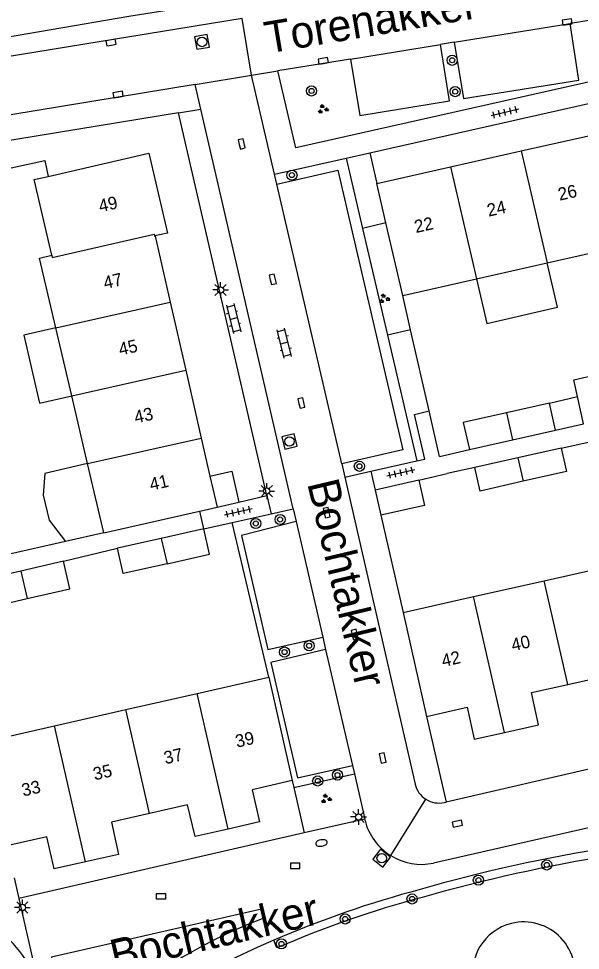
# Model space of a CAD drawing. Extents: x 137999 to 141000, y 397500 to 400501.
# Drawn here: x 138223.9 to 138268.2, y 400373.1 to 400446.5 of the extents above; entities that cross this region are included whole.
import ezdxf

# ---------------------------------------------------------------- set-up
doc = ezdxf.new("R2010")
doc.units = 0
for name, color, linetype in [('gg-afsc-erfafscheiding', 7, 'Continuous'), ('gg-afsc-muur', 7, 'Continuous'), ('gg-anno-huisnummerreeks BGT', 7, 'Continuous'), ('gg-anno-openbare ruimte label', 7, 'Continuous'), ('gg-bbg-bijgebouw', 7, 'Continuous'), ('gg-bbg-gedigitaliseerde bebouwing', 7, 'Continuous'), ('gg-bbg-gedigitaliseerde bijgebouw', 7, 'Continuous'), ('gg-bbg-hoofdgebouw', 7, 'Continuous'), ('gg-bbg-luifel en loopbrug', 7, 'Continuous'), ('gg-bbg-tussenscheiding', 7, 'Continuous'), ('gg-knt-verharding', 7, 'Continuous'), ('gg-knt-verharding nz', 7, 'Continuous'), ('gt-grn-groengrens', 7, 'Continuous'), ('gt-grn-weggrens', 7, 'Continuous'), ('gt-symb-boom', 7, 'Continuous'), ('gt-symb-brandkraan', 7, 'Continuous'), ('gt-symb-groenvak', 7, 'Continuous'), ('gt-symb-klinker verharding', 7, 'Continuous'), ('gt-symb-kolk', 7, 'Continuous'), ('gt-symb-lichtmast', 7, 'Continuous'), ('gt-symb-rioolschacht', 7, 'Continuous'), ('gt-symb-tegel verharding', 7, 'Continuous')]:
    doc.layers.add(name, color=color, linetype=linetype)

# ---------------------------------------------------------------- blocks, each defined once
blk = doc.blocks.new('gt0-RS')
at = {"layer": 'gt-symb-rioolschacht'}
blk.add_lwpolyline([(-0.5, -0.5), (0.5, -0.5), (0.5, 0.5), (-0.5, 0.5)], close=True, dxfattribs=at)
blk.add_circle((0, 0), 0.375, dxfattribs=at)
blk = doc.blocks.new('gt0-KOLK')
at = {"layer": 'gt-symb-kolk'}
blk.add_lwpolyline([(0, 0), (0.375, 0), (0.375, 0.4), (-0.375, 0.4), (-0.375, 0), (0, 0)], dxfattribs=at)
blk = doc.blocks.new('gt0-BOOM')
at = {"layer": 'gt-symb-boom'}
for radius in [0.4, 0.2]:
    blk.add_circle((0, 0), radius, dxfattribs=at)
blk = doc.blocks.new('gt0-GRVAK')
at = {"layer": 'gt-symb-groenvak'}
for p, q in [((-0.11, 0.189), (-0.228, 0.24)), ((-0.182, 0.153), (0.088, 0.153)), ((-0.091, 0.211), (-0.156, 0.322)), ((-0.047, 0.214), (-0.047, 0.393)), ((-0.004, 0.211), (0.061, 0.322)), ((0.015, 0.189), (0.133, 0.24)), ((0.262, -0.052), (0.197, 0.059)), ((0.305, -0.049), (0.305, 0.13)), ((0.349, -0.052), (0.414, 0.059)), ((-0.245, -0.228), (-0.363, -0.177)), ((-0.318, -0.264), (-0.047, -0.264)), ((-0.226, -0.206), (-0.291, -0.095)), ((-0.183, -0.203), (-0.183, -0.024)), ((-0.139, -0.206), (-0.074, -0.095)), ((-0.12, -0.228), (-0.002, -0.177)), ((0.243, -0.074), (0.125, -0.023)), ((0.17, -0.11), (0.441, -0.11)), ((0.368, -0.074), (0.486, -0.023))]:
    blk.add_line(p, q, dxfattribs=at)
blk = doc.blocks.new('gt0-TEG1')
at = {"layer": 'gt-symb-tegel verharding'}
for p, q in [((-1.125, 0), (1.125, 0)), ((-0.9, -0.25), (-0.9, 0.25)), ((-0.45, -0.25), (-0.45, 0.25)), ((0, -0.25), (0, 0.25)), ((0.45, -0.25), (0.45, 0.25)), ((0.9, -0.25), (0.9, 0.25))]:
    blk.add_line(p, q, dxfattribs=at)
blk = doc.blocks.new('gt0-LMAST')
at = {"layer": 'gt-symb-lichtmast'}
for p, q in [((-0.182, 0.173), (-0.447, 0.438)), ((-0.005, 0.246), (-0.005, 0.621)), ((0.172, 0.173), (0.437, 0.438)), ((-0.255, -0.004), (-0.63, -0.004)), ((-0.182, -0.181), (-0.447, -0.446)), ((-0.005, -0.254), (-0.005, -0.629)), ((0.437, -0.446), (0.172, -0.181)), ((0.245, -0.004), (0.62, -0.004))]:
    blk.add_line(p, q, dxfattribs=at)
blk.add_circle((-0.005, -0.004), 0.25, dxfattribs=at)
blk = doc.blocks.new('gt0-KL1')
at = {"layer": 'gt-symb-klinker verharding'}
for p, q in [((-1.15, 0.3), (1.15, 0.3)), ((-1, -0.3), (-1, 0.3)), ((-0.5, 0.3), (-0.5, 0.45)), ((0, -0.3), (0, 0.3)), ((0.5, 0.3), (0.5, 0.45)), ((1, -0.3), (1, 0.3)), ((-1.15, -0.3), (1.15, -0.3)), ((-0.5, -0.45), (-0.5, -0.3)), ((0.5, -0.45), (0.5, -0.3))]:
    blk.add_line(p, q, dxfattribs=at)
blk = doc.blocks.new('gt0-BR')
at = {"layer": 'gt-symb-brandkraan'}
for centre, radius, start, end in [((-0.244, 0), 0.206, 107.56694, 252.43307), ((0.599, -2.664), 3, 106.89205, 107.56694), ((0, -0.691), 0.938, 73.10799, 106.89205), ((-0.599, -2.664), 3, 72.43309, 73.10799), ((0.244, 0), 0.206, 287.56695, 72.43309), ((0.599, 2.664), 3, 252.43307, 253.10797), ((0, 0.691), 0.938, 253.10797, 286.89206), ((-0.599, 2.664), 3, 286.89206, 287.56695)]:
    blk.add_arc(centre, radius, start, end, dxfattribs=at)

msp = doc.modelspace()

# ---------------------------------------------------------------- linework, layer by layer
at = {"layer": 'gg-afsc-erfafscheiding'}
for p, q in [((138251.626, 400435.971), (138252.18, 400433.56)), ((138266.702, 400412.688), (138271.125, 400413.674)), ((138259.915, 400411.152), (138257.723, 400410.685)), ((138238.539, 400406.328), (138240.784, 400406.828)), ((138227.629, 400405.328), (138222.987, 400404.265)), ((138227.49, 400403.77), (138231.748, 400404.801))]:
    msp.add_line(p, q, dxfattribs=at)
at = {"layer": 'gg-afsc-muur'}
for p, q in [((138221.561, 400434.391), (138226.006, 400435.364)), ((138226.006, 400435.364), (138226.276, 400434.112)), ((138254.846, 400422.018), (138254.23, 400424.73)), ((138256.299, 400415.616), (138254.846, 400422.018)), ((138257.114, 400412.027), (138256.299, 400415.616)), ((138257.114, 400412.027), (138259.48, 400412.57)), ((138255.5, 400410.16), (138257.723, 400410.685)), ((138252.5, 400407.4), (138254.25, 400399.72)), ((138243.66, 400394.63), (138240.784, 400406.828))]:
    msp.add_line(p, q, dxfattribs=at)
at = {"layer": 'gg-bbg-bijgebouw'}
for p, q in [((138265.78, 400416.24), (138262.391, 400415.475)), ((138266.26, 400414.1), (138265.78, 400416.24)), ((138262.878, 400413.337), (138266.26, 400414.1)), ((138259.48, 400412.57), (138262.878, 400413.337)), ((138266.702, 400412.688), (138263.309, 400411.92)), ((138263.309, 400411.92), (138259.915, 400411.152)), ((138255.5, 400410.16), (138252.05, 400409.38)), ((138252.05, 400409.38), (138252.5, 400407.4)), ((138238.539, 400406.328), (138235.183, 400405.573)), ((138235.183, 400405.573), (138231.748, 400404.801))]:
    msp.add_line(p, q, dxfattribs=at)
for points in [[(138262.391, 400415.475), (138259, 400414.71), (138259.48, 400412.57)], [(138255.5, 400410.16), (138255.95, 400408.17), (138252.5, 400407.4)], [(138235.644, 400403.576), (138238.989, 400404.328), (138238.539, 400406.328)], [(138235.644, 400403.576), (138232.198, 400402.801), (138231.748, 400404.801)]]:
    msp.add_lwpolyline(points, dxfattribs=at)
at = {"layer": 'gg-bbg-gedigitaliseerde bebouwing'}
for p, q in [((138265.61, 400427.3), (138271.152, 400428.552)), ((138260.03, 400426.04), (138265.61, 400427.3)), ((138254.23, 400424.73), (138260.03, 400426.04)), ((138265.362, 400402.234), (138270.922, 400403.491)), ((138259.802, 400400.976), (138265.362, 400402.234)), ((138254.25, 400399.72), (138259.802, 400400.976))]:
    msp.add_line(p, q, dxfattribs=at)
at = {"layer": 'gg-bbg-gedigitaliseerde bijgebouw'}
for p, q in [((138268.483, 400414.598), (138267.999, 400416.755)), ((138227.49, 400403.77), (138224.115, 400402.99)), ((138224.115, 400402.99), (138220.74, 400402.21))]:
    msp.add_line(p, q, dxfattribs=at)
for points in [[(138267.999, 400416.755), (138267.704, 400418.072), (138269.521, 400418.479), (138270.864, 400420.812), (138272.877, 400421.265), (138273.072, 400420.399)], [(138266.702, 400412.688), (138267.12, 400410.84), (138263.727, 400410.072)], [(138263.727, 400410.072), (138260.333, 400409.304), (138259.915, 400411.152)], [(138224.616, 400400.824), (138227.99, 400401.604), (138227.49, 400403.77)], [(138220.74, 400402.21), (138221.241, 400400.044), (138224.616, 400400.824)]]:
    msp.add_lwpolyline(points, dxfattribs=at)
at = {"layer": 'gg-bbg-hoofdgebouw'}
for p, q in [((138263.569, 400436.124), (138269.11, 400437.371)), ((138257.988, 400434.867), (138263.569, 400436.124)), ((138252.18, 400433.56), (138257.988, 400434.867)), ((138252.903, 400430.445), (138252.18, 400433.56)), ((138254.23, 400424.73), (138252.903, 400430.445)), ((138234.697, 400429.399), (138235.891, 400424.187)), ((138235.891, 400424.187), (138237.116, 400418.836)), ((138228.127, 400416.809), (138226.873, 400422.171)), ((138237.116, 400418.836), (138238.343, 400413.479)), ((138229.375, 400411.471), (138228.127, 400416.809)), ((138238.343, 400413.479), (138239.03, 400410.481)), ((138230.65, 400406.02), (138229.375, 400411.471)), ((138239.03, 400410.481), (138239.591, 400408.03)), ((138238.222, 400407.718), (138239.591, 400408.03)), ((138230.65, 400406.02), (138238.216, 400407.717)), ((138238.216, 400407.717), (138238.222, 400407.718)), ((138254.25, 400399.72), (138256.11, 400391.54)), ((138238.026, 400393.35), (138243.66, 400394.63)), ((138243.66, 400394.63), (138245.52, 400386.47)), ((138232.397, 400392.07), (138238.026, 400393.35)), ((138226.769, 400390.791), (138232.397, 400392.07)), ((138221.13, 400389.51), (138226.769, 400390.791))]:
    msp.add_line(p, q, dxfattribs=at)
for points in [[(138226.276, 400434.112), (138234.2, 400435.93), (138235.67, 400429.63), (138234.69, 400429.43), (138234.697, 400429.399)], [(138226.56, 400427.89), (138225.18, 400433.86), (138226.276, 400434.112)], [(138226.873, 400422.171), (138225.59, 400427.66), (138226.56, 400427.89)], [(138267.228, 400394.054), (138270.39, 400394.77), (138270.97, 400392.25), (138273.362, 400392.798)], [(138262.244, 400390.274), (138264.92, 400390.87), (138264.38, 400393.41), (138267.228, 400394.054)], [(138256.11, 400391.54), (138259.29, 400392.26), (138259.85, 400389.74), (138262.244, 400390.274)], [(138245.52, 400386.47), (138242.36, 400385.75), (138242.93, 400383.21), (138240.47, 400382.652)], [(138240.47, 400382.652), (138237.86, 400382.06), (138237.27, 400384.57), (138234.267, 400383.885)], [(138234.267, 400383.885), (138231.26, 400383.2), (138231.81, 400380.66), (138229.217, 400380.075)], [(138229.217, 400380.075), (138226.76, 400379.52), (138226.17, 400382.05), (138223.01, 400381.33)]]:
    msp.add_lwpolyline(points, dxfattribs=at)
at = {"layer": 'gg-bbg-luifel en loopbrug'}
for p, q in [((138265.78, 400416.24), (138267.999, 400416.755)), ((138266.26, 400414.1), (138268.483, 400414.598)), ((138239.591, 400408.03), (138241.31, 400408.436)), ((138230.65, 400406.02), (138227.629, 400405.328))]:
    msp.add_line(p, q, dxfattribs=at)
for points in [[(138260.03, 400426.04), (138260.85, 400422.508), (138266.422, 400423.801), (138265.61, 400427.3)], [(138226.873, 400422.171), (138224.352, 400421.586), (138225.597, 400416.222), (138228.127, 400416.809)], [(138229.375, 400411.471), (138226.018, 400410.692), (138225.887, 400408.991), (138226.349, 400407.019), (138227.629, 400405.328)], [(138239.03, 400410.481), (138240.752, 400410.875), (138241.31, 400408.436)]]:
    msp.add_lwpolyline(points, dxfattribs=at)
at = {"layer": 'gg-bbg-tussenscheiding'}
for p, q in [((138263.569, 400436.124), (138265.61, 400427.3)), ((138257.988, 400434.867), (138260.03, 400426.04)), ((138226.873, 400422.171), (138235.891, 400424.187)), ((138228.127, 400416.809), (138237.116, 400418.836)), ((138262.391, 400415.475), (138262.878, 400413.337)), ((138229.375, 400411.471), (138238.343, 400413.479)), ((138263.309, 400411.92), (138263.727, 400410.072)), ((138235.183, 400405.573), (138235.644, 400403.576)), ((138224.115, 400402.99), (138224.616, 400400.824)), ((138267.228, 400394.054), (138265.362, 400402.234)), ((138262.244, 400390.274), (138259.802, 400400.976)), ((138240.47, 400382.652), (138238.026, 400393.35)), ((138234.267, 400383.885), (138232.397, 400392.07)), ((138229.217, 400380.075), (138226.769, 400390.791))]:
    msp.add_line(p, q, dxfattribs=at)
msp.add_lwpolyline([(138226.56, 400427.89), (138226.6, 400427.71), (138234.62, 400429.56), (138234.66, 400429.39), (138234.697, 400429.399)], dxfattribs=at)
at = {"layer": 'gg-knt-verharding'}
for p, q in [((138251.626, 400435.971), (138296.676, 400446.103)), ((138269.065, 400446.438), (138267.416, 400446.171)), ((138258.287, 400444.69), (138257.199, 400444.514)), ((138250.117, 400443.365), (138244.389, 400442.437)), ((138242.303, 400442.094), (138244.389, 400442.437)), ((138244.119, 400434.283), (138242.303, 400442.094)), ((138238.306, 400439.419), (138237.857, 400441.361)), ((138245.585, 400407.899), (138238.306, 400439.419)), ((138236.547, 400439.131), (138216.722, 400435.888)), ((138243.521, 400408.958), (138236.547, 400439.131)), ((138249.76, 400435.552), (138251.626, 400435.971)), ((138244.119, 400434.283), (138249.76, 400435.552)), ((138244.303, 400433.488), (138244.119, 400434.283)), ((138251.72, 400410.87), (138255.343, 400411.68)), ((138249.413, 400411.456), (138249.659, 400410.397)), ((138249.659, 400410.397), (138251.72, 400410.87)), ((138249.659, 400410.397), (138255.199, 400386.197)), ((138241.31, 400408.436), (138243.521, 400408.958)), ((138243.521, 400408.958), (138243.851, 400407.512)), ((138243.851, 400407.512), (138245.585, 400407.899)), ((138245.585, 400407.899), (138245.812, 400406.9)), ((138240.784, 400406.828), (138243.851, 400407.512)), ((138247.921, 400397.77), (138248.14, 400396.822)), ((138292.142, 400392.723), (138257.636, 400384.785)), ((138256.11, 400391.54), (138257.636, 400384.785)), ((138293.03, 400388.28), (138256.646, 400379.969)), ((138250.259, 400387.652), (138250.409, 400386.996)), ((138250.409, 400386.996), (138251.226, 400383.431)), ((138245.52, 400386.47), (138245.641, 400385.942)), ((138245.641, 400385.942), (138246.464, 400382.352)), ((138257.501, 400384.754), (138257.636, 400384.785)), ((138251.226, 400383.431), (138246.464, 400382.352)), ((138251.25, 400383.327), (138251.226, 400383.431)), ((138246.464, 400382.352), (138223.951, 400377.184)), ((138223.585, 400378.796), (138223.951, 400377.184)), ((138223.951, 400377.184), (138225.462, 400370.544))]:
    msp.add_line(p, q, dxfattribs=at)
for points in [[(138241.322, 400448.116), (138232.631, 400446.708), (138201.99, 400441.47), (138201.17, 400441.08), (138198.12, 400439.328), (138196.169, 400438.13)], [(138241.576, 400446.553), (138202.72, 400440.22), (138201.61, 400439.69), (138187.04, 400430.72), (138186.509, 400430.36), (138185.998, 400429.974)], [(138258.287, 400444.69), (138259.014, 400440.24), (138268.106, 400441.706), (138267.416, 400446.171)], [(138250.117, 400443.365), (138250.844, 400438.909), (138257.9, 400440.065), (138257.199, 400444.514)], [(138269.788, 400441.761), (138245.809, 400436.357), (138244.389, 400442.437)], [(138237.857, 400441.361), (138204.784, 400435.916), (138203.94, 400435.703), (138189.715, 400426.994)], [(138244.303, 400433.488), (138249.12, 400434.6), (138254.22, 400412.55), (138249.413, 400411.456)], [(138255.343, 400411.68), (138255.962, 400411.819), (138255.143, 400415.336), (138256.299, 400415.616)], [(138245.812, 400406.9), (138241.524, 400405.803), (138243.589, 400396.798), (138247.921, 400397.77)], [(138248.14, 400396.822), (138243.824, 400395.778), (138245.936, 400386.682), (138250.259, 400387.652)], [(138243.264, 400375.634), (138243.097, 400376.326), (138226.534, 400372.563), (138228.39, 400364.495), (138230.331, 400364.938)], [(138244.054, 400373.884), (138242.804, 400373.331), (138240.662, 400372.35), (138239.771, 400371.907)]]:
    msp.add_lwpolyline(points, dxfattribs=at)
for centre, radius, start, end in [((138257.07, 400386.624), 1.919, 192.86131, 237.9333), ((138257.07, 400386.625), 1.92, 237.93603, 282.95996), ((138255.699, 400384.461), 4.591, 194.29715, 238.10441), ((138290.439, 400256.034), 126.74, 99.01529, 105.95893), ((138255.698, 400384.46), 4.59, 238.1083, 281.91644), ((138276.582, 400298.797), 81.83, 104.86283, 113.42237), ((138259.013, 400334.767), 43.796, 111.07531, 124.59908)]:
    msp.add_arc(centre, radius, start, end, dxfattribs=at)
at = {"layer": 'gg-knt-verharding nz'}
for p, q in [((138258.287, 400444.69), (138267.416, 400446.171)), ((138250.117, 400443.365), (138257.199, 400444.514)), ((138249.413, 400411.456), (138244.303, 400433.488)), ((138245.812, 400406.9), (138247.921, 400397.77)), ((138248.14, 400396.822), (138250.259, 400387.652))]:
    msp.add_line(p, q, dxfattribs=at)
at = {"layer": 'gt-grn-groengrens'}
for p, q in [((138249.76, 400435.552), (138251.055, 400430.016)), ((138252.903, 400430.445), (138251.055, 400430.016)), ((138251.055, 400430.016), (138253.022, 400421.604)), ((138254.846, 400422.018), (138253.022, 400421.604)), ((138253.022, 400421.604), (138255.343, 400411.68)), ((138245.641, 400385.942), (138250.409, 400386.996)), ((138244.312, 400373.288), (138244.054, 400373.884))]:
    msp.add_line(p, q, dxfattribs=at)
for centre, radius, start, end in [((138290.428, 400256.11), 126.013, 99.01648, 105.96628), ((138276.577, 400298.791), 81.184, 104.85409, 113.41775), ((138263.781, 400371.281), 4.056, 104.20774, 282.44965), ((138263.757, 400371.275), 4.056, 282.7913, 103.86608)]:
    msp.add_arc(centre, radius, start, end, dxfattribs=at)
at = {"layer": 'gt-grn-weggrens'}
for p, q in [((138242.303, 400442.094), (138241.576, 400446.553)), ((138237.857, 400441.361), (138242.303, 400442.094)), ((138236.547, 400439.131), (138238.306, 400439.419)), ((138251.72, 400410.87), (138252.05, 400409.38)), ((138238.539, 400406.328), (138238.222, 400407.718)), ((138253.273, 400380.563), (138256.051, 400384.998))]:
    msp.add_line(p, q, dxfattribs=at)
msp.add_arc((138216.042, 400366.713), 10.169, 22.12793, 58.84376, dxfattribs=at)

# ---------------------------------------------------------------- block references
at = {"layer": 'gt-symb-boom'}
for p in [(138258.119, 400443.265), (138247.036, 400440.845), (138258.362, 400440.795), (138245.493, 400434.211), (138250.808, 400411.256), (138242.634, 400406.743), (138244.555, 400407.06), (138244.909, 400396.61), (138246.845, 400397.11), (138249.082, 400386.915), (138247.52, 400386.443), (138265.574, 400379.822), (138260.188, 400378.625), (138254.957, 400377.143), (138249.686, 400375.563), (138244.66, 400373.6)]:
    msp.add_blockref('gt0-BOOM', p, dxfattribs=at)
at = {"layer": 'gt-symb-brandkraan', "rotation": 10.140793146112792}
msp.add_blockref('gt0-BR', (138247.819, 400381.557), dxfattribs=at)
at = {"layer": 'gt-symb-groenvak'}
for p in [(138247.932, 400439.407), (138252.755, 400424.471), (138248.176, 400385.03)]:
    msp.add_blockref('gt0-GRVAK', p, dxfattribs=at)
at = {"layer": 'gt-symb-klinker verharding'}
for p, rotation in [((138240.888, 400422.907), -76.11658196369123), ((138244.888, 400420.959), 103.53585636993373)]:
    msp.add_blockref('gt0-KL1', p, dxfattribs=dict(at, rotation=rotation))
at = {"layer": 'gt-symb-kolk'}
for p, rotation in [((138267.22, 400446.091), 9.264523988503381), ((138231.259, 400444.466), 9.264523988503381), ((138247.989, 400443.02), 9.264523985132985), ((138231.818, 400440.367), 9.264523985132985), ((138241.338, 400436.627), -76.9924952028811), ((138243.787, 400425.95), -76.99249520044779), ((138246.042, 400416.202), -76.99249520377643), ((138248.041, 400407.558), -76.99249520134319), ((138250.246, 400397.947), -76.99249520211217), ((138252.444, 400388.212), -76.99249520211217), ((138258.568, 400382.888), 12.88297947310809)]:
    msp.add_blockref('gt0-KOLK', p, dxfattribs=dict(at, rotation=rotation))
for p in [(138245.743, 400379.555), (138235.163, 400377.153)]:
    msp.add_blockref('gt0-KOLK', p, dxfattribs=at)
at = {"layer": 'gt-symb-lichtmast'}
for p in [(138239.872, 400425.16), (138243.508, 400409.305), (138250.749, 400383.612), (138224.246, 400376.477)]:
    msp.add_blockref('gt0-LMAST', p, dxfattribs=at)
at = {"layer": 'gt-symb-rioolschacht'}
for p, rotation in [((138238.402, 400444.712), 10.140793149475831), ((138245.292, 400413.214), -76.99249520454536), ((138252.567, 400380.355), -38.01566048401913)]:
    msp.add_blockref('gt0-RS', p, dxfattribs=dict(at, rotation=rotation))
at = {"layer": 'gt-symb-tegel verharding'}
for p, rotation in [((138262.279, 400439.168), 13.480126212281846), ((138254.077, 400410.748), 12.590950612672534), ((138241.267, 400407.673), 12.47907180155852)]:
    msp.add_blockref('gt0-TEG1', p, dxfattribs=dict(at, rotation=rotation))

# ---------------------------------------------------------------- texts
at = {"layer": 'gg-anno-huisnummerreeks BGT'}
for s, rotation, p in [('26', 12.7, (138266.587, 400432.19)), ('49', 13.1, (138230.381, 400431.272)), ('24', 12.7, (138260.991, 400430.93)), ('22', 12.7, (138255.264, 400429.641)), ('47', 12.9, (138230.754, 400425.219)), ('45', 12.9, (138231.954, 400419.977)), ('43', 12.9, (138233.18, 400414.622)), ('41', 12.9, (138234.394, 400409.324)), ('40', 12.8, (138262.902, 400396.663)), ('42', 12.8, (138257.408, 400395.422)), ('39', 12.8, (138241.153, 400389.065)), ('37', 12.8, (138235.516, 400387.76)), ('35', 12.8, (138229.94, 400386.489)), ('33', 12.8, (138224.307, 400385.215))]:
    msp.add_text(s, height=1, rotation=rotation, dxfattribs=at).set_placement(p)
at = {"layer": 'gg-anno-openbare ruimte label'}
for s, rotation, p in [('Torenakker', 9.6, (138243.557, 400443.79)), ('Bochtakker', 283.4, (138246.682, 400409.918)), ('Bochtakker', 13.1, (138231.494, 400371.411))]:
    msp.add_text(s, height=2.5, rotation=rotation, dxfattribs=at).set_placement(p)

doc.saveas('drawing.dxf')
